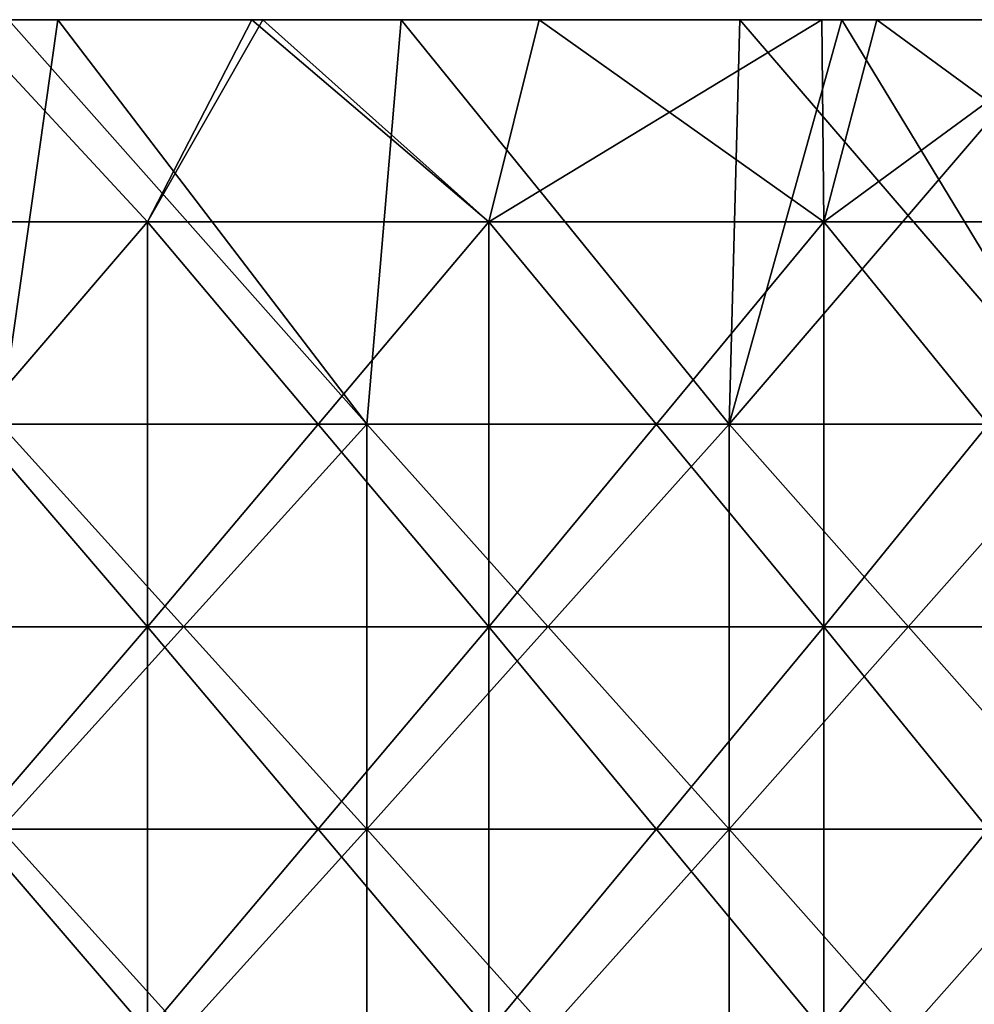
# Model space of a CAD drawing. Header units: inches. Extents: x -4.75 to 4.5, y 0 to 1.88.
# Tile 316 of 462: x 1.48 to 1.66, y 1.53 to 1.72. Entities that reach past the tile are written whole.
import ezdxf

# ---------------------------------------------------------------- set-up
doc = ezdxf.new("R2010")
doc.units = ezdxf.units.IN
doc.header["$LTSCALE"] = 101.851852
doc.header["$MEASUREMENT"] = 0
for name, color, linetype in [('11', 7, 'CONTINUOUS'), ('12', 7, 'CONTINUOUS'), ('90', 7, 'CONTINUOUS')]:
    doc.layers.add(name, color=color, linetype=linetype)

msp = doc.modelspace()

# ---------------------------------------------------------------- linework, layer by layer
at = {"layer": '11', "color": 13, "linetype": 'Continuous', "true_color": 0xd67263}
for points in [[(1.43264, 1.68354, 2.49724), (1.46427, 1.7235, 2.47879), (1.50126, 1.68354, 2.45659), (1.43264, 1.68354, 2.49724)], [(1.50126, 1.68354, -2.45659), (1.46427, 1.7235, -2.47879), (1.43264, 1.68354, -2.49724), (1.50126, 1.68354, -2.45659)], [(1.46427, 1.7235, 2.47879), (1.52192, 1.7235, 2.44382), (1.50126, 1.68354, 2.45659), (1.46427, 1.7235, 2.47879)], [(1.52192, 1.7235, -2.44382), (1.46427, 1.7235, -2.47879), (1.50126, 1.68354, -2.45659), (1.52192, 1.7235, -2.44382)], [(1.52192, 1.7235, 2.44382), (1.52409, 1.7235, 2.44246), (1.50126, 1.68354, 2.45659), (1.52192, 1.7235, 2.44382)], [(1.50126, 1.68354, 2.45659), (1.52409, 1.7235, 2.44246), (1.56873, 1.68354, 2.41407), (1.50126, 1.68354, 2.45659)], [(1.56873, 1.68354, -2.41407), (1.52192, 1.7235, -2.44382), (1.50126, 1.68354, -2.45659), (1.56873, 1.68354, -2.41407)], [(1.52408, 1.7235, -2.44247), (1.52192, 1.7235, -2.44382), (1.56873, 1.68354, -2.41407), (1.52408, 1.7235, -2.44247)], [(1.57872, 1.7235, -2.40752), (1.52408, 1.7235, -2.44247), (1.56873, 1.68354, -2.41407), (1.57872, 1.7235, -2.40752)], [(1.52409, 1.7235, 2.44246), (1.57872, 1.7235, 2.40752), (1.56873, 1.68354, 2.41407), (1.52409, 1.7235, 2.44246)], [(1.57872, 1.7235, 2.40752), (1.63457, 1.7235, 2.36998), (1.56873, 1.68354, 2.41407), (1.57872, 1.7235, 2.40752)], [(1.56873, 1.68354, 2.41407), (1.63457, 1.7235, 2.36998), (1.635, 1.68354, 2.36969), (1.56873, 1.68354, 2.41407)], [(1.635, 1.68354, -2.36969), (1.57872, 1.7235, -2.40752), (1.56873, 1.68354, -2.41407), (1.635, 1.68354, -2.36969)], [(1.63457, 1.7235, -2.36998), (1.57872, 1.7235, -2.40752), (1.635, 1.68354, -2.36969), (1.63457, 1.7235, -2.36998)], [(1.63457, 1.7235, 2.36998), (1.64543, 1.7235, 2.36245), (1.635, 1.68354, 2.36969), (1.63457, 1.7235, 2.36998)], [(1.64543, 1.7235, -2.36246), (1.63457, 1.7235, -2.36998), (1.635, 1.68354, -2.36969), (1.64543, 1.7235, -2.36246)], [(1.64543, 1.7235, 2.36245), (1.6894, 1.7235, 2.33122), (1.635, 1.68354, 2.36969), (1.64543, 1.7235, 2.36245)], [(1.635, 1.68354, 2.36969), (1.6894, 1.7235, 2.33122), (1.70001, 1.68354, 2.32349), (1.635, 1.68354, 2.36969)], [(1.70001, 1.68354, -2.32349), (1.64543, 1.7235, -2.36246), (1.635, 1.68354, -2.36969), (1.70001, 1.68354, -2.32349)], [(1.6894, 1.7235, -2.33122), (1.64543, 1.7235, -2.36246), (1.70001, 1.68354, -2.32349), (1.6894, 1.7235, -2.33122)], [(1.50126, 1.68354, -2.45659), (1.43264, 1.68354, -2.49724), (1.50126, 1.60346, -2.45659), (1.50126, 1.68354, -2.45659)], [(1.50126, 1.60346, -2.45659), (1.43264, 1.68354, -2.49724), (1.43264, 1.60346, -2.49724), (1.50126, 1.60346, -2.45659)], [(1.43264, 1.68354, 2.49724), (1.50126, 1.68354, 2.45659), (1.43264, 1.60346, 2.49724), (1.43264, 1.68354, 2.49724)], [(1.43264, 1.60346, 2.49724), (1.50126, 1.68354, 2.45659), (1.50126, 1.60346, 2.45659), (1.43264, 1.60346, 2.49724)], [(1.56873, 1.68354, -2.41407), (1.50126, 1.68354, -2.45659), (1.56873, 1.60346, -2.41407), (1.56873, 1.68354, -2.41407)], [(1.56873, 1.60346, -2.41407), (1.50126, 1.68354, -2.45659), (1.50126, 1.60346, -2.45659), (1.56873, 1.60346, -2.41407)], [(1.50126, 1.68354, 2.45659), (1.56873, 1.68354, 2.41407), (1.50126, 1.60346, 2.45659), (1.50126, 1.68354, 2.45659)], [(1.50126, 1.60346, 2.45659), (1.56873, 1.68354, 2.41407), (1.56873, 1.60346, 2.41407), (1.50126, 1.60346, 2.45659)], [(1.635, 1.68354, -2.36969), (1.56873, 1.68354, -2.41407), (1.635, 1.60346, -2.36969), (1.635, 1.68354, -2.36969)], [(1.635, 1.60346, -2.36969), (1.56873, 1.68354, -2.41407), (1.56873, 1.60346, -2.41407), (1.635, 1.60346, -2.36969)], [(1.56873, 1.68354, 2.41407), (1.635, 1.68354, 2.36969), (1.56873, 1.60346, 2.41407), (1.56873, 1.68354, 2.41407)], [(1.56873, 1.60346, 2.41407), (1.635, 1.68354, 2.36969), (1.635, 1.60346, 2.36969), (1.56873, 1.60346, 2.41407)], [(1.70001, 1.68354, -2.32349), (1.635, 1.68354, -2.36969), (1.70001, 1.60346, -2.32349), (1.70001, 1.68354, -2.32349)], [(1.70001, 1.60346, -2.32349), (1.635, 1.68354, -2.36969), (1.635, 1.60346, -2.36969), (1.70001, 1.60346, -2.32349)], [(1.635, 1.68354, 2.36969), (1.70001, 1.68354, 2.32349), (1.635, 1.60346, 2.36969), (1.635, 1.68354, 2.36969)], [(1.635, 1.60346, 2.36969), (1.70001, 1.68354, 2.32349), (1.70001, 1.60346, 2.32349), (1.635, 1.60346, 2.36969)], [(1.50126, 1.52338, 2.45659), (1.43264, 1.52338, 2.49724), (1.50126, 1.60346, 2.45659), (1.50126, 1.52338, 2.45659)], [(1.43264, 1.52338, 2.49724), (1.43264, 1.60346, 2.49724), (1.50126, 1.60346, 2.45659), (1.43264, 1.52338, 2.49724)], [(1.43264, 1.52338, -2.49724), (1.50126, 1.52338, -2.45659), (1.43264, 1.60346, -2.49724), (1.43264, 1.52338, -2.49724)], [(1.50126, 1.52338, -2.45659), (1.50126, 1.60346, -2.45659), (1.43264, 1.60346, -2.49724), (1.50126, 1.52338, -2.45659)], [(1.56873, 1.52338, 2.41407), (1.50126, 1.52338, 2.45659), (1.56873, 1.60346, 2.41407), (1.56873, 1.52338, 2.41407)], [(1.50126, 1.52338, 2.45659), (1.50126, 1.60346, 2.45659), (1.56873, 1.60346, 2.41407), (1.50126, 1.52338, 2.45659)], [(1.50126, 1.52338, -2.45659), (1.56873, 1.52338, -2.41407), (1.50126, 1.60346, -2.45659), (1.50126, 1.52338, -2.45659)], [(1.56873, 1.52338, -2.41407), (1.56873, 1.60346, -2.41407), (1.50126, 1.60346, -2.45659), (1.56873, 1.52338, -2.41407)], [(1.635, 1.52338, 2.36969), (1.56873, 1.52338, 2.41407), (1.635, 1.60346, 2.36969), (1.635, 1.52338, 2.36969)], [(1.56873, 1.52338, 2.41407), (1.56873, 1.60346, 2.41407), (1.635, 1.60346, 2.36969), (1.56873, 1.52338, 2.41407)], [(1.56873, 1.52338, -2.41407), (1.635, 1.52338, -2.36969), (1.56873, 1.60346, -2.41407), (1.56873, 1.52338, -2.41407)], [(1.635, 1.52338, -2.36969), (1.635, 1.60346, -2.36969), (1.56873, 1.60346, -2.41407), (1.635, 1.52338, -2.36969)], [(1.70001, 1.52338, 2.32349), (1.635, 1.52338, 2.36969), (1.70001, 1.60346, 2.32349), (1.70001, 1.52338, 2.32349)], [(1.635, 1.52338, 2.36969), (1.635, 1.60346, 2.36969), (1.70001, 1.60346, 2.32349), (1.635, 1.52338, 2.36969)], [(1.635, 1.52338, -2.36969), (1.70001, 1.52338, -2.32349), (1.635, 1.60346, -2.36969), (1.635, 1.52338, -2.36969)], [(1.70001, 1.52338, -2.32349), (1.70001, 1.60346, -2.32349), (1.635, 1.60346, -2.36969), (1.70001, 1.52338, -2.32349)]]:
    msp.add_3dface(points, dxfattribs=at)
at = {"layer": '12', "color": 13, "linetype": 'Continuous', "true_color": 0xd67263}
for points in [[(1.4738, 1.7235, -3.24333), (1.48355, 1.7235, -3.23888), (1.47223, 1.6435, -3.24406), (1.4738, 1.7235, -3.24333)], [(1.47223, 1.6435, -3.24406), (1.48355, 1.7235, -3.23888), (1.54464, 1.6435, -3.21022), (1.47223, 1.6435, -3.24406)], [(1.54464, 1.6435, 3.21022), (1.47381, 1.7235, 3.24332), (1.47223, 1.6435, 3.24406), (1.54464, 1.6435, 3.21022)], [(1.48355, 1.7235, 3.23888), (1.47381, 1.7235, 3.24332), (1.54464, 1.6435, 3.21022), (1.48355, 1.7235, 3.23888)], [(1.48355, 1.7235, -3.23888), (1.55139, 1.7235, -3.20696), (1.54464, 1.6435, -3.21022), (1.48355, 1.7235, -3.23888)], [(1.55139, 1.7235, 3.20696), (1.48355, 1.7235, 3.23888), (1.54464, 1.6435, 3.21022), (1.55139, 1.7235, 3.20696)], [(1.54464, 1.6435, -3.21022), (1.55139, 1.7235, -3.20696), (1.61627, 1.6435, -3.17476), (1.54464, 1.6435, -3.21022)], [(1.61627, 1.6435, 3.17476), (1.55139, 1.7235, 3.20696), (1.54464, 1.6435, 3.21022), (1.61627, 1.6435, 3.17476)], [(1.55139, 1.7235, -3.20696), (1.61839, 1.7235, -3.17367), (1.61627, 1.6435, -3.17476), (1.55139, 1.7235, -3.20696)], [(1.61839, 1.7235, 3.17367), (1.55139, 1.7235, 3.20696), (1.61627, 1.6435, 3.17476), (1.61839, 1.7235, 3.17367)], [(1.63854, 1.7235, -3.16332), (1.68477, 1.7235, -3.13893), (1.61627, 1.6435, -3.17476), (1.63854, 1.7235, -3.16332)], [(1.61627, 1.6435, -3.17476), (1.68477, 1.7235, -3.13893), (1.68708, 1.6435, -3.1377), (1.61627, 1.6435, -3.17476)], [(1.61839, 1.7235, -3.17367), (1.63854, 1.7235, -3.16332), (1.61627, 1.6435, -3.17476), (1.61839, 1.7235, -3.17367)], [(1.68708, 1.6435, 3.1377), (1.61839, 1.7235, 3.17367), (1.61627, 1.6435, 3.17476), (1.68708, 1.6435, 3.1377)], [(1.63854, 1.7235, 3.16332), (1.61839, 1.7235, 3.17367), (1.68708, 1.6435, 3.1377), (1.63854, 1.7235, 3.16332)], [(1.68477, 1.7235, 3.13893), (1.63854, 1.7235, 3.16332), (1.68708, 1.6435, 3.1377), (1.68477, 1.7235, 3.13893)], [(1.54464, 1.6435, 3.21022), (1.47223, 1.6435, 3.24406), (1.54464, 1.56342, 3.21022), (1.54464, 1.6435, 3.21022)], [(1.54464, 1.56342, 3.21022), (1.47223, 1.6435, 3.24406), (1.47223, 1.56342, 3.24406), (1.54464, 1.56342, 3.21022)], [(1.47223, 1.6435, -3.24406), (1.54464, 1.6435, -3.21022), (1.47223, 1.56342, -3.24406), (1.47223, 1.6435, -3.24406)], [(1.47223, 1.56342, -3.24406), (1.54464, 1.6435, -3.21022), (1.54464, 1.56342, -3.21022), (1.47223, 1.56342, -3.24406)], [(1.61627, 1.6435, 3.17476), (1.54464, 1.6435, 3.21022), (1.61627, 1.56342, 3.17476), (1.61627, 1.6435, 3.17476)], [(1.61627, 1.56342, 3.17476), (1.54464, 1.6435, 3.21022), (1.54464, 1.56342, 3.21022), (1.61627, 1.56342, 3.17476)], [(1.54464, 1.6435, -3.21022), (1.61627, 1.6435, -3.17476), (1.54464, 1.56342, -3.21022), (1.54464, 1.6435, -3.21022)], [(1.54464, 1.56342, -3.21022), (1.61627, 1.6435, -3.17476), (1.61627, 1.56342, -3.17476), (1.54464, 1.56342, -3.21022)], [(1.68708, 1.6435, 3.1377), (1.61627, 1.6435, 3.17476), (1.68708, 1.56342, 3.1377), (1.68708, 1.6435, 3.1377)], [(1.68708, 1.56342, 3.1377), (1.61627, 1.6435, 3.17476), (1.61627, 1.56342, 3.17476), (1.68708, 1.56342, 3.1377)], [(1.61627, 1.6435, -3.17476), (1.68708, 1.6435, -3.1377), (1.61627, 1.56342, -3.17476), (1.61627, 1.6435, -3.17476)], [(1.61627, 1.56342, -3.17476), (1.68708, 1.6435, -3.1377), (1.68708, 1.56342, -3.1377), (1.61627, 1.56342, -3.17476)], [(1.54464, 1.56342, 3.21022), (1.47223, 1.56342, 3.24406), (1.54464, 1.48334, 3.21022), (1.54464, 1.56342, 3.21022)], [(1.54464, 1.48334, 3.21022), (1.47223, 1.56342, 3.24406), (1.47223, 1.48334, 3.24406), (1.54464, 1.48334, 3.21022)], [(1.47223, 1.56342, -3.24406), (1.54464, 1.56342, -3.21022), (1.47223, 1.48334, -3.24406), (1.47223, 1.56342, -3.24406)], [(1.47223, 1.48334, -3.24406), (1.54464, 1.56342, -3.21022), (1.54464, 1.48334, -3.21022), (1.47223, 1.48334, -3.24406)], [(1.61627, 1.56342, 3.17476), (1.54464, 1.56342, 3.21022), (1.61627, 1.48334, 3.17476), (1.61627, 1.56342, 3.17476)], [(1.61627, 1.48334, 3.17476), (1.54464, 1.56342, 3.21022), (1.54464, 1.48334, 3.21022), (1.61627, 1.48334, 3.17476)], [(1.54464, 1.56342, -3.21022), (1.61627, 1.56342, -3.17476), (1.54464, 1.48334, -3.21022), (1.54464, 1.56342, -3.21022)], [(1.54464, 1.48334, -3.21022), (1.61627, 1.56342, -3.17476), (1.61627, 1.48334, -3.17476), (1.54464, 1.48334, -3.21022)], [(1.68708, 1.56342, 3.1377), (1.61627, 1.56342, 3.17476), (1.68708, 1.48334, 3.1377), (1.68708, 1.56342, 3.1377)], [(1.68708, 1.48334, 3.1377), (1.61627, 1.56342, 3.17476), (1.61627, 1.48334, 3.17476), (1.68708, 1.48334, 3.1377)], [(1.61627, 1.56342, -3.17476), (1.68708, 1.56342, -3.1377), (1.61627, 1.48334, -3.17476), (1.61627, 1.56342, -3.17476)], [(1.61627, 1.48334, -3.17476), (1.68708, 1.56342, -3.1377), (1.68708, 1.48334, -3.1377), (1.61627, 1.48334, -3.17476)]]:
    msp.add_3dface(points, dxfattribs=at)
at = {"layer": '90', "color": 13, "linetype": 'Continuous', "true_color": 0xd67263}
for points in [[(1.4738, 1.7235, -3.24333), (1.39868, 1.7235, -3.16316), (1.47861, 1.7235, -3.16316), (1.4738, 1.7235, -3.24333)], [(1.47861, 1.7235, -3.16316), (1.39868, 1.7235, -3.16316), (1.47821, 1.7235, -3.08308), (1.47861, 1.7235, -3.16316)], [(1.47821, 1.7235, -3.08308), (1.39868, 1.7235, -3.16316), (1.40164, 1.7235, -3.08308), (1.47821, 1.7235, -3.08308)], [(1.47381, 1.7235, 3.24332), (1.47862, 1.7235, 3.16316), (1.39869, 1.7235, 3.16316), (1.47381, 1.7235, 3.24332)], [(1.47862, 1.7235, 3.16316), (1.47244, 1.7235, 3.08308), (1.39869, 1.7235, 3.16316), (1.47862, 1.7235, 3.16316)], [(1.47821, 1.7235, -3.08308), (1.40164, 1.7235, -3.08308), (1.43628, 1.7235, -3.003), (1.47821, 1.7235, -3.08308)], [(1.50323, 1.7235, -2.68268), (1.44905, 1.7235, -2.76276), (1.42681, 1.7235, -2.68268), (1.50323, 1.7235, -2.68268)], [(1.50323, 1.7235, -2.68268), (1.42681, 1.7235, -2.68268), (1.45606, 1.7235, -2.6026), (1.50323, 1.7235, -2.68268)], [(1.50323, 1.7235, 2.68268), (1.45606, 1.7235, 2.6026), (1.42682, 1.7235, 2.68268), (1.50323, 1.7235, 2.68268)], [(1.50323, 1.7235, 2.68268), (1.42682, 1.7235, 2.68268), (1.44906, 1.7235, 2.76276), (1.50323, 1.7235, 2.68268)], [(1.43126, 1.7235, 2.84211), (1.43802, 1.7235, 2.85042), (1.51003, 1.7235, 2.84284), (1.43126, 1.7235, 2.84211)], [(1.44906, 1.7235, 2.76276), (1.43126, 1.7235, 2.84211), (1.51003, 1.7235, 2.84284), (1.44906, 1.7235, 2.76276)], [(1.50917, 1.7235, -2.92292), (1.43386, 1.7235, -2.92292), (1.45447, 1.7235, -2.84284), (1.50917, 1.7235, -2.92292)], [(1.43386, 1.7235, -2.92292), (1.50917, 1.7235, -2.92292), (1.43628, 1.7235, -3.003), (1.43386, 1.7235, -2.92292)], [(1.50917, 1.7235, -2.92292), (1.51627, 1.7235, -3.003), (1.43628, 1.7235, -3.003), (1.50917, 1.7235, -2.92292)], [(1.51627, 1.7235, -3.003), (1.47821, 1.7235, -3.08308), (1.43628, 1.7235, -3.003), (1.51627, 1.7235, -3.003)], [(1.43802, 1.7235, 2.85042), (1.4523, 1.7235, 2.87843), (1.51003, 1.7235, 2.84284), (1.43802, 1.7235, 2.85042)], [(1.52905, 1.7235, -2.76276), (1.45447, 1.7235, -2.84284), (1.44905, 1.7235, -2.76276), (1.52905, 1.7235, -2.76276)], [(1.52905, 1.7235, -2.76276), (1.44905, 1.7235, -2.76276), (1.50323, 1.7235, -2.68268), (1.52905, 1.7235, -2.76276)], [(1.52906, 1.7235, 2.76276), (1.50323, 1.7235, 2.68268), (1.44906, 1.7235, 2.76276), (1.52906, 1.7235, 2.76276)], [(1.52906, 1.7235, 2.76276), (1.44906, 1.7235, 2.76276), (1.51003, 1.7235, 2.84284), (1.52906, 1.7235, 2.76276)], [(1.4523, 1.7235, 2.87843), (1.45722, 1.7235, 2.90949), (1.51003, 1.7235, 2.84284), (1.4523, 1.7235, 2.87843)], [(1.53138, 1.7235, -2.84284), (1.50917, 1.7235, -2.92292), (1.45447, 1.7235, -2.84284), (1.53138, 1.7235, -2.84284)], [(1.53138, 1.7235, -2.84284), (1.45447, 1.7235, -2.84284), (1.52905, 1.7235, -2.76276), (1.53138, 1.7235, -2.84284)], [(1.53117, 1.7235, 2.6026), (1.46247, 1.7235, 2.52252), (1.45606, 1.7235, 2.6026), (1.53117, 1.7235, 2.6026)], [(1.53117, 1.7235, 2.6026), (1.45606, 1.7235, 2.6026), (1.50323, 1.7235, 2.68268), (1.53117, 1.7235, 2.6026)], [(1.53116, 1.7235, -2.6026), (1.50323, 1.7235, -2.68268), (1.45606, 1.7235, -2.6026), (1.53116, 1.7235, -2.6026)], [(1.53116, 1.7235, -2.6026), (1.45606, 1.7235, -2.6026), (1.46247, 1.7235, -2.52252), (1.53116, 1.7235, -2.6026)], [(1.45722, 1.7235, 2.90949), (1.45624, 1.7235, 2.92329), (1.52774, 1.7235, 2.92292), (1.45722, 1.7235, 2.90949)], [(1.52774, 1.7235, 2.92292), (1.45624, 1.7235, 2.92329), (1.46675, 1.7235, 3.003), (1.52774, 1.7235, 2.92292)], [(1.51003, 1.7235, 2.84284), (1.45722, 1.7235, 2.90949), (1.52774, 1.7235, 2.92292), (1.51003, 1.7235, 2.84284)], [(1.53768, 1.7235, 2.52252), (1.46427, 1.7235, 2.47879), (1.46247, 1.7235, 2.52252), (1.53768, 1.7235, 2.52252)], [(1.46427, 1.7235, -2.47879), (1.52192, 1.7235, -2.44382), (1.46247, 1.7235, -2.52252), (1.46427, 1.7235, -2.47879)], [(1.52192, 1.7235, -2.44382), (1.52408, 1.7235, -2.44247), (1.46247, 1.7235, -2.52252), (1.52192, 1.7235, -2.44382)], [(1.52408, 1.7235, -2.44247), (1.53768, 1.7235, -2.52252), (1.46247, 1.7235, -2.52252), (1.52408, 1.7235, -2.44247)], [(1.53768, 1.7235, 2.52252), (1.46247, 1.7235, 2.52252), (1.53117, 1.7235, 2.6026), (1.53768, 1.7235, 2.52252)], [(1.53768, 1.7235, -2.52252), (1.53116, 1.7235, -2.6026), (1.46247, 1.7235, -2.52252), (1.53768, 1.7235, -2.52252)], [(1.52192, 1.7235, 2.44382), (1.46427, 1.7235, 2.47879), (1.53768, 1.7235, 2.52252), (1.52192, 1.7235, 2.44382)], [(1.54166, 1.7235, 3.003), (1.52774, 1.7235, 2.92292), (1.46675, 1.7235, 3.003), (1.54166, 1.7235, 3.003)], [(1.54166, 1.7235, 3.003), (1.46675, 1.7235, 3.003), (1.47244, 1.7235, 3.08308), (1.54166, 1.7235, 3.003)], [(1.55045, 1.7235, 3.08308), (1.54166, 1.7235, 3.003), (1.47244, 1.7235, 3.08308), (1.55045, 1.7235, 3.08308)], [(1.55045, 1.7235, 3.08308), (1.47244, 1.7235, 3.08308), (1.47862, 1.7235, 3.16316), (1.55045, 1.7235, 3.08308)], [(1.48355, 1.7235, -3.23888), (1.4738, 1.7235, -3.24333), (1.47861, 1.7235, -3.16316), (1.48355, 1.7235, -3.23888)], [(1.47381, 1.7235, 3.24332), (1.48355, 1.7235, 3.23888), (1.47862, 1.7235, 3.16316), (1.47381, 1.7235, 3.24332)], [(1.55478, 1.7235, -3.08308), (1.47861, 1.7235, -3.16316), (1.47821, 1.7235, -3.08308), (1.55478, 1.7235, -3.08308)], [(1.55478, 1.7235, -3.08308), (1.47821, 1.7235, -3.08308), (1.51627, 1.7235, -3.003), (1.55478, 1.7235, -3.08308)], [(1.48355, 1.7235, -3.23888), (1.47861, 1.7235, -3.16316), (1.55854, 1.7235, -3.16316), (1.48355, 1.7235, -3.23888)], [(1.55854, 1.7235, -3.16316), (1.47861, 1.7235, -3.16316), (1.55478, 1.7235, -3.08308), (1.55854, 1.7235, -3.16316)], [(1.48355, 1.7235, 3.23888), (1.55139, 1.7235, 3.20696), (1.47862, 1.7235, 3.16316), (1.48355, 1.7235, 3.23888)], [(1.55139, 1.7235, 3.20696), (1.55855, 1.7235, 3.16316), (1.47862, 1.7235, 3.16316), (1.55139, 1.7235, 3.20696)], [(1.55855, 1.7235, 3.16316), (1.55045, 1.7235, 3.08308), (1.47862, 1.7235, 3.16316), (1.55855, 1.7235, 3.16316)], [(1.55139, 1.7235, -3.20696), (1.48355, 1.7235, -3.23888), (1.55854, 1.7235, -3.16316), (1.55139, 1.7235, -3.20696)], [(1.57965, 1.7235, 2.68268), (1.53117, 1.7235, 2.6026), (1.50323, 1.7235, 2.68268), (1.57965, 1.7235, 2.68268)], [(1.57965, 1.7235, 2.68268), (1.50323, 1.7235, 2.68268), (1.52906, 1.7235, 2.76276), (1.57965, 1.7235, 2.68268)], [(1.57964, 1.7235, -2.68268), (1.52905, 1.7235, -2.76276), (1.50323, 1.7235, -2.68268), (1.57964, 1.7235, -2.68268)], [(1.57964, 1.7235, -2.68268), (1.50323, 1.7235, -2.68268), (1.53116, 1.7235, -2.6026), (1.57964, 1.7235, -2.68268)], [(1.58447, 1.7235, -2.92292), (1.50917, 1.7235, -2.92292), (1.53138, 1.7235, -2.84284), (1.58447, 1.7235, -2.92292)], [(1.50917, 1.7235, -2.92292), (1.58447, 1.7235, -2.92292), (1.51627, 1.7235, -3.003), (1.50917, 1.7235, -2.92292)], [(1.58961, 1.7235, 2.84284), (1.52906, 1.7235, 2.76276), (1.51003, 1.7235, 2.84284), (1.58961, 1.7235, 2.84284)], [(1.58961, 1.7235, 2.84284), (1.51003, 1.7235, 2.84284), (1.52774, 1.7235, 2.92292), (1.58961, 1.7235, 2.84284)], [(1.58447, 1.7235, -2.92292), (1.59626, 1.7235, -3.003), (1.51627, 1.7235, -3.003), (1.58447, 1.7235, -2.92292)], [(1.59626, 1.7235, -3.003), (1.55478, 1.7235, -3.08308), (1.51627, 1.7235, -3.003), (1.59626, 1.7235, -3.003)], [(1.52409, 1.7235, 2.44246), (1.52192, 1.7235, 2.44382), (1.53768, 1.7235, 2.52252), (1.52409, 1.7235, 2.44246)], [(1.52408, 1.7235, -2.44247), (1.57872, 1.7235, -2.40752), (1.60043, 1.7235, -2.44244), (1.52408, 1.7235, -2.44247)], [(1.53768, 1.7235, -2.52252), (1.52408, 1.7235, -2.44247), (1.60043, 1.7235, -2.44244), (1.53768, 1.7235, -2.52252)], [(1.57872, 1.7235, 2.40752), (1.52409, 1.7235, 2.44246), (1.60044, 1.7235, 2.44244), (1.57872, 1.7235, 2.40752)], [(1.60044, 1.7235, 2.44244), (1.52409, 1.7235, 2.44246), (1.53768, 1.7235, 2.52252), (1.60044, 1.7235, 2.44244)], [(1.60039, 1.7235, 2.92292), (1.58961, 1.7235, 2.84284), (1.52774, 1.7235, 2.92292), (1.60039, 1.7235, 2.92292)], [(1.60039, 1.7235, 2.92292), (1.52774, 1.7235, 2.92292), (1.54166, 1.7235, 3.003), (1.60039, 1.7235, 2.92292)], [(1.60904, 1.7235, -2.76276), (1.53138, 1.7235, -2.84284), (1.52905, 1.7235, -2.76276), (1.60904, 1.7235, -2.76276)], [(1.60904, 1.7235, -2.76276), (1.52905, 1.7235, -2.76276), (1.57964, 1.7235, -2.68268), (1.60904, 1.7235, -2.76276)], [(1.60905, 1.7235, 2.76276), (1.57965, 1.7235, 2.68268), (1.52906, 1.7235, 2.76276), (1.60905, 1.7235, 2.76276)], [(1.60905, 1.7235, 2.76276), (1.52906, 1.7235, 2.76276), (1.58961, 1.7235, 2.84284), (1.60905, 1.7235, 2.76276)], [(1.60627, 1.7235, -2.6026), (1.57964, 1.7235, -2.68268), (1.53116, 1.7235, -2.6026), (1.60627, 1.7235, -2.6026)], [(1.60627, 1.7235, -2.6026), (1.53116, 1.7235, -2.6026), (1.53768, 1.7235, -2.52252), (1.60627, 1.7235, -2.6026)], [(1.60627, 1.7235, 2.6026), (1.53768, 1.7235, 2.52252), (1.53117, 1.7235, 2.6026), (1.60627, 1.7235, 2.6026)], [(1.60627, 1.7235, 2.6026), (1.53117, 1.7235, 2.6026), (1.57965, 1.7235, 2.68268), (1.60627, 1.7235, 2.6026)], [(1.6083, 1.7235, -2.84284), (1.58447, 1.7235, -2.92292), (1.53138, 1.7235, -2.84284), (1.6083, 1.7235, -2.84284)], [(1.6083, 1.7235, -2.84284), (1.53138, 1.7235, -2.84284), (1.60904, 1.7235, -2.76276), (1.6083, 1.7235, -2.84284)], [(1.6129, 1.7235, 2.52252), (1.60044, 1.7235, 2.44244), (1.53768, 1.7235, 2.52252), (1.6129, 1.7235, 2.52252)], [(1.6129, 1.7235, 2.52252), (1.53768, 1.7235, 2.52252), (1.60627, 1.7235, 2.6026), (1.6129, 1.7235, 2.52252)], [(1.61289, 1.7235, -2.52252), (1.60627, 1.7235, -2.6026), (1.53768, 1.7235, -2.52252), (1.61289, 1.7235, -2.52252)], [(1.61289, 1.7235, -2.52252), (1.53768, 1.7235, -2.52252), (1.60043, 1.7235, -2.44244), (1.61289, 1.7235, -2.52252)], [(1.61657, 1.7235, 3.003), (1.60039, 1.7235, 2.92292), (1.54166, 1.7235, 3.003), (1.61657, 1.7235, 3.003)], [(1.61657, 1.7235, 3.003), (1.54166, 1.7235, 3.003), (1.55045, 1.7235, 3.08308), (1.61657, 1.7235, 3.003)], [(1.62846, 1.7235, 3.08308), (1.61657, 1.7235, 3.003), (1.55045, 1.7235, 3.08308), (1.62846, 1.7235, 3.08308)], [(1.62846, 1.7235, 3.08308), (1.55045, 1.7235, 3.08308), (1.55855, 1.7235, 3.16316), (1.62846, 1.7235, 3.08308)], [(1.61839, 1.7235, -3.17367), (1.55139, 1.7235, -3.20696), (1.55854, 1.7235, -3.16316), (1.61839, 1.7235, -3.17367)], [(1.55139, 1.7235, 3.20696), (1.61839, 1.7235, 3.17367), (1.55855, 1.7235, 3.16316), (1.55139, 1.7235, 3.20696)], [(1.63135, 1.7235, -3.08308), (1.55854, 1.7235, -3.16316), (1.55478, 1.7235, -3.08308), (1.63135, 1.7235, -3.08308)], [(1.63135, 1.7235, -3.08308), (1.55478, 1.7235, -3.08308), (1.59626, 1.7235, -3.003), (1.63135, 1.7235, -3.08308)], [(1.63854, 1.7235, -3.16332), (1.61839, 1.7235, -3.17367), (1.55854, 1.7235, -3.16316), (1.63854, 1.7235, -3.16332)], [(1.63854, 1.7235, -3.16332), (1.55854, 1.7235, -3.16316), (1.63135, 1.7235, -3.08308), (1.63854, 1.7235, -3.16332)], [(1.61839, 1.7235, 3.17367), (1.63854, 1.7235, 3.16332), (1.55855, 1.7235, 3.16316), (1.61839, 1.7235, 3.17367)], [(1.63854, 1.7235, 3.16332), (1.62846, 1.7235, 3.08308), (1.55855, 1.7235, 3.16316), (1.63854, 1.7235, 3.16332)], [(1.63457, 1.7235, 2.36998), (1.57872, 1.7235, 2.40752), (1.60044, 1.7235, 2.44244), (1.63457, 1.7235, 2.36998)], [(1.57872, 1.7235, -2.40752), (1.63457, 1.7235, -2.36998), (1.60043, 1.7235, -2.44244), (1.57872, 1.7235, -2.40752)], [(1.65606, 1.7235, -2.68268), (1.60904, 1.7235, -2.76276), (1.57964, 1.7235, -2.68268), (1.65606, 1.7235, -2.68268)], [(1.65606, 1.7235, -2.68268), (1.57964, 1.7235, -2.68268), (1.60627, 1.7235, -2.6026), (1.65606, 1.7235, -2.68268)], [(1.65606, 1.7235, 2.68268), (1.60627, 1.7235, 2.6026), (1.57965, 1.7235, 2.68268), (1.65606, 1.7235, 2.68268)], [(1.65606, 1.7235, 2.68268), (1.57965, 1.7235, 2.68268), (1.60905, 1.7235, 2.76276), (1.65606, 1.7235, 2.68268)], [(1.65978, 1.7235, -2.92292), (1.58447, 1.7235, -2.92292), (1.6083, 1.7235, -2.84284), (1.65978, 1.7235, -2.92292)], [(1.58447, 1.7235, -2.92292), (1.65978, 1.7235, -2.92292), (1.59626, 1.7235, -3.003), (1.58447, 1.7235, -2.92292)], [(1.66919, 1.7235, 2.84284), (1.60905, 1.7235, 2.76276), (1.58961, 1.7235, 2.84284), (1.66919, 1.7235, 2.84284)], [(1.66919, 1.7235, 2.84284), (1.58961, 1.7235, 2.84284), (1.60039, 1.7235, 2.92292), (1.66919, 1.7235, 2.84284)], [(1.65978, 1.7235, -2.92292), (1.67625, 1.7235, -3.003), (1.59626, 1.7235, -3.003), (1.65978, 1.7235, -2.92292)], [(1.67625, 1.7235, -3.003), (1.63135, 1.7235, -3.08308), (1.59626, 1.7235, -3.003), (1.67625, 1.7235, -3.003)], [(1.67304, 1.7235, 2.92292), (1.66919, 1.7235, 2.84284), (1.60039, 1.7235, 2.92292), (1.67304, 1.7235, 2.92292)], [(1.67304, 1.7235, 2.92292), (1.60039, 1.7235, 2.92292), (1.61657, 1.7235, 3.003), (1.67304, 1.7235, 2.92292)], [(1.63457, 1.7235, -2.36998), (1.64543, 1.7235, -2.36246), (1.60043, 1.7235, -2.44244), (1.63457, 1.7235, -2.36998)], [(1.64543, 1.7235, -2.36246), (1.67679, 1.7235, -2.44244), (1.60043, 1.7235, -2.44244), (1.64543, 1.7235, -2.36246)], [(1.67679, 1.7235, -2.44244), (1.61289, 1.7235, -2.52252), (1.60043, 1.7235, -2.44244), (1.67679, 1.7235, -2.44244)], [(1.6768, 1.7235, 2.44244), (1.63457, 1.7235, 2.36998), (1.60044, 1.7235, 2.44244), (1.6768, 1.7235, 2.44244)], [(1.6768, 1.7235, 2.44244), (1.60044, 1.7235, 2.44244), (1.6129, 1.7235, 2.52252), (1.6768, 1.7235, 2.44244)], [(1.68138, 1.7235, 2.6026), (1.6129, 1.7235, 2.52252), (1.60627, 1.7235, 2.6026), (1.68138, 1.7235, 2.6026)], [(1.68138, 1.7235, 2.6026), (1.60627, 1.7235, 2.6026), (1.65606, 1.7235, 2.68268), (1.68138, 1.7235, 2.6026)], [(1.68137, 1.7235, -2.6026), (1.65606, 1.7235, -2.68268), (1.60627, 1.7235, -2.6026), (1.68137, 1.7235, -2.6026)], [(1.68137, 1.7235, -2.6026), (1.60627, 1.7235, -2.6026), (1.61289, 1.7235, -2.52252), (1.68137, 1.7235, -2.6026)], [(1.68521, 1.7235, -2.84284), (1.65978, 1.7235, -2.92292), (1.6083, 1.7235, -2.84284), (1.68521, 1.7235, -2.84284)], [(1.68521, 1.7235, -2.84284), (1.6083, 1.7235, -2.84284), (1.60904, 1.7235, -2.76276), (1.68521, 1.7235, -2.84284)], [(1.68904, 1.7235, -2.76276), (1.68521, 1.7235, -2.84284), (1.60904, 1.7235, -2.76276), (1.68904, 1.7235, -2.76276)], [(1.68904, 1.7235, -2.76276), (1.60904, 1.7235, -2.76276), (1.65606, 1.7235, -2.68268), (1.68904, 1.7235, -2.76276)], [(1.68905, 1.7235, 2.76276), (1.65606, 1.7235, 2.68268), (1.60905, 1.7235, 2.76276), (1.68905, 1.7235, 2.76276)], [(1.68905, 1.7235, 2.76276), (1.60905, 1.7235, 2.76276), (1.66919, 1.7235, 2.84284), (1.68905, 1.7235, 2.76276)], [(1.6881, 1.7235, -2.52252), (1.68137, 1.7235, -2.6026), (1.61289, 1.7235, -2.52252), (1.6881, 1.7235, -2.52252)], [(1.6881, 1.7235, -2.52252), (1.61289, 1.7235, -2.52252), (1.67679, 1.7235, -2.44244), (1.6881, 1.7235, -2.52252)], [(1.68811, 1.7235, 2.52252), (1.6768, 1.7235, 2.44244), (1.6129, 1.7235, 2.52252), (1.68811, 1.7235, 2.52252)], [(1.68811, 1.7235, 2.52252), (1.6129, 1.7235, 2.52252), (1.68138, 1.7235, 2.6026), (1.68811, 1.7235, 2.52252)], [(1.69148, 1.7235, 3.003), (1.67304, 1.7235, 2.92292), (1.61657, 1.7235, 3.003), (1.69148, 1.7235, 3.003)], [(1.69148, 1.7235, 3.003), (1.61657, 1.7235, 3.003), (1.62846, 1.7235, 3.08308), (1.69148, 1.7235, 3.003)], [(1.63854, 1.7235, 3.16332), (1.68477, 1.7235, 3.13893), (1.62846, 1.7235, 3.08308), (1.63854, 1.7235, 3.16332)], [(1.68477, 1.7235, 3.13893), (1.70648, 1.7235, 3.08308), (1.62846, 1.7235, 3.08308), (1.68477, 1.7235, 3.13893)], [(1.70648, 1.7235, 3.08308), (1.69148, 1.7235, 3.003), (1.62846, 1.7235, 3.08308), (1.70648, 1.7235, 3.08308)], [(1.70792, 1.7235, -3.08308), (1.63854, 1.7235, -3.16332), (1.63135, 1.7235, -3.08308), (1.70792, 1.7235, -3.08308)], [(1.70792, 1.7235, -3.08308), (1.63135, 1.7235, -3.08308), (1.67625, 1.7235, -3.003), (1.70792, 1.7235, -3.08308)], [(1.64543, 1.7235, 2.36245), (1.63457, 1.7235, 2.36998), (1.6768, 1.7235, 2.44244), (1.64543, 1.7235, 2.36245)], [(1.68477, 1.7235, -3.13893), (1.63854, 1.7235, -3.16332), (1.70792, 1.7235, -3.08308), (1.68477, 1.7235, -3.13893)], [(1.6894, 1.7235, 2.33122), (1.64543, 1.7235, 2.36245), (1.72389, 1.7235, 2.36236), (1.6894, 1.7235, 2.33122)], [(1.72389, 1.7235, 2.36236), (1.64543, 1.7235, 2.36245), (1.6768, 1.7235, 2.44244), (1.72389, 1.7235, 2.36236)], [(1.64543, 1.7235, -2.36246), (1.6894, 1.7235, -2.33122), (1.72388, 1.7235, -2.36236), (1.64543, 1.7235, -2.36246)], [(1.67679, 1.7235, -2.44244), (1.64543, 1.7235, -2.36246), (1.72388, 1.7235, -2.36236), (1.67679, 1.7235, -2.44244)], [(1.73248, 1.7235, 2.68268), (1.68138, 1.7235, 2.6026), (1.65606, 1.7235, 2.68268), (1.73248, 1.7235, 2.68268)], [(1.73248, 1.7235, 2.68268), (1.65606, 1.7235, 2.68268), (1.68905, 1.7235, 2.76276), (1.73248, 1.7235, 2.68268)], [(1.73247, 1.7235, -2.68268), (1.68904, 1.7235, -2.76276), (1.65606, 1.7235, -2.68268), (1.73247, 1.7235, -2.68268)], [(1.73247, 1.7235, -2.68268), (1.65606, 1.7235, -2.68268), (1.68137, 1.7235, -2.6026), (1.73247, 1.7235, -2.68268)], [(1.73508, 1.7235, -2.92292), (1.65978, 1.7235, -2.92292), (1.68521, 1.7235, -2.84284), (1.73508, 1.7235, -2.92292)], [(1.65978, 1.7235, -2.92292), (1.73508, 1.7235, -2.92292), (1.67625, 1.7235, -3.003), (1.65978, 1.7235, -2.92292)]]:
    msp.add_3dface(points, dxfattribs=at)

doc.saveas('drawing.dxf')
